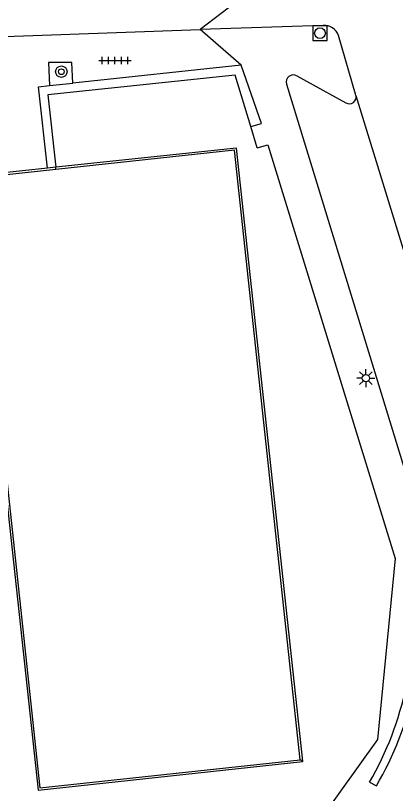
# Model space of a CAD drawing. Extents: x 132998 to 136004, y 396998 to 398512.
# Drawn here: x 134172.3 to 134198.7, y 397309.5 to 397363.6 of the extents above; entities that cross this region are included whole.
import ezdxf

# ---------------------------------------------------------------- set-up
doc = ezdxf.new("R2010")
doc.units = 0
for name, color, linetype in [('gg-afsc-hekwerk', 7, 'Continuous'), ('gg-bbg-hoofdgebouw', 7, 'Continuous'), ('gg-knt-verharding', 7, 'Continuous'), ('gg-knt-verharding nz', 7, 'Continuous'), ('gt-grn-vlakafsluiter', 7, 'Continuous'), ('gt-grn-weggrens', 7, 'Continuous'), ('gt-symb-boom', 7, 'Continuous'), ('gt-symb-lichtmast', 7, 'Continuous'), ('gt-symb-rioolschacht', 7, 'Continuous'), ('gt-symb-tegel verharding', 7, 'Continuous')]:
    doc.layers.add(name, color=color, linetype=linetype)

# ---------------------------------------------------------------- blocks, each defined once
blk = doc.blocks.new('gt0-TEG1')
at = {"layer": 'gt-symb-tegel verharding'}
for p, q in [((-1.125, 0), (1.125, 0)), ((-0.9, -0.25), (-0.9, 0.25)), ((-0.45, -0.25), (-0.45, 0.25)), ((0, -0.25), (0, 0.25)), ((0.45, -0.25), (0.45, 0.25)), ((0.9, -0.25), (0.9, 0.25))]:
    blk.add_line(p, q, dxfattribs=at)
blk = doc.blocks.new('gt0-RS')
at = {"layer": 'gt-symb-rioolschacht'}
blk.add_lwpolyline([(-0.5, -0.5), (0.5, -0.5), (0.5, 0.5), (-0.5, 0.5)], close=True, dxfattribs=at)
blk.add_circle((0, 0), 0.375, dxfattribs=at)
blk = doc.blocks.new('gt0-BOOM')
at = {"layer": 'gt-symb-boom'}
for radius in [0.4, 0.2]:
    blk.add_circle((0, 0), radius, dxfattribs=at)
blk = doc.blocks.new('gt0-LMAST')
at = {"layer": 'gt-symb-lichtmast'}
for p, q in [((-0.005, 0.246), (-0.005, 0.621)), ((-0.182, 0.173), (-0.447, 0.438)), ((0.172, 0.173), (0.437, 0.438)), ((-0.255, -0.004), (-0.63, -0.004)), ((-0.182, -0.181), (-0.447, -0.446)), ((-0.005, -0.254), (-0.005, -0.629)), ((0.437, -0.446), (0.172, -0.181)), ((0.245, -0.004), (0.62, -0.004))]:
    blk.add_line(p, q, dxfattribs=at)
blk.add_circle((-0.005, -0.004), 0.25, dxfattribs=at)

msp = doc.modelspace()

# ---------------------------------------------------------------- linework, layer by layer
at = {"layer": 'gg-afsc-hekwerk'}
for p, q in [((134189.098, 397354.407), (134188.647, 397355.88)), ((134175.097, 397352.895), (134175.08, 397353.053))]:
    msp.add_line(p, q, dxfattribs=at)
msp.add_lwpolyline([(134188.647, 397355.88), (134187.552, 397359.455), (134174.537, 397358.074), (134175.08, 397353.053)], dxfattribs=at)
at = {"layer": 'gg-bbg-hoofdgebouw'}
msp.add_line((134175.097, 397352.895), (134169.128, 397352.251), dxfattribs=at)
for points in [[(134192.073, 397311.869), (134187.502, 397354.234), (134175.097, 397352.895)], [(134116.033, 397328.657), (134115.856, 397330.313), (134171.138, 397336.277), (134173.988, 397309.924), (134192.073, 397311.869)]]:
    msp.add_lwpolyline(points, dxfattribs=at)
at = {"layer": 'gg-knt-verharding'}
for p, q in [((134193.684, 397362.907), (134185.134, 397362.614)), ((134187.97, 397360.152), (134176.279, 397358.897)), ((134191.855, 397359.401), (134195.256, 397357.516)), ((134174.639, 397358.721), (134176.279, 397358.897)), ((134174.508, 397352.993), (134169.724, 397352.479)), ((134175.08, 397353.053), (134174.508, 397352.993))]:
    msp.add_line(p, q, dxfattribs=at)
for points in [[(134096.702, 397346.451), (134137.956, 397355.816), (134162.04, 397361.259), (134164.009, 397361.617), (134165.997, 397361.891), (134166.992, 397361.968), (134185.134, 397362.614)], [(134195.958, 397358.042), (134195.933, 397358.123), (134194.736, 397362.207)], [(134176.279, 397358.897), (134176.21, 397360.335), (134174.582, 397360.316), (134174.639, 397358.721)], [(134188.647, 397355.88), (134189.384, 397356.094), (134187.97, 397360.152)], [(134174.508, 397352.993), (134173.888, 397358.64), (134174.639, 397358.721)], [(134191.119, 397358.832), (134202.98, 397320.181), (134201.882, 397307.031)], [(134189.098, 397354.407), (134189.84, 397354.614), (134198.685, 397325.872), (134197.442, 397313.285), (134189.972, 397302.834)], [(134192.254, 397311.79), (134187.641, 397354.374), (134175.08, 397353.053)], [(134133.298, 397332.024), (134170.994, 397336.099), (134173.855, 397309.774), (134192.257, 397311.763), (134192.254, 397311.79)]]:
    msp.add_lwpolyline(points, dxfattribs=at)
for centre, radius, start, end in [((134193.745, 397361.858), 1.051, 19.415, 93.3055), ((134191.606, 397358.963), 0.504, 60.3299, 195.0852), ((134195.485, 397357.942), 0.484, 241.7359, 11.9517)]:
    msp.add_arc(centre, radius, start, end, dxfattribs=at)
at = {"layer": 'gg-knt-verharding nz'}
msp.add_line((134196.9, 397310.32), (134197.373, 397310.061), dxfattribs=at)
msp.add_lwpolyline([(134195.958, 397358.042), (134207.454, 397320.641), (134205.784, 397302.067)], dxfattribs=at)
for centre, radius, start, end in [((134177.249, 397321.683), 22.7, 329.9619, 348.0403), ((134177.854, 397321.56), 22.654, 329.4957, 347.9943)]:
    msp.add_arc(centre, radius, start, end, dxfattribs=at)
at = {"layer": 'gt-grn-vlakafsluiter'}
msp.add_line((134192.254, 397311.79), (134192.073, 397311.869), dxfattribs=at)
at = {"layer": 'gt-grn-weggrens'}
for p in [(134192.897, 397368.611), (134187.97, 397360.152)]:
    msp.add_line(p, (134185.134, 397362.614), dxfattribs=at)

# ---------------------------------------------------------------- block references
at = {"layer": 'gt-symb-boom'}
msp.add_blockref('gt0-BOOM', (134175.474, 397359.689), dxfattribs=at)
at = {"layer": 'gt-symb-lichtmast'}
msp.add_blockref('gt0-LMAST', (134196.651, 397338.398), dxfattribs=at)
at = {"layer": 'gt-symb-rioolschacht'}
msp.add_blockref('gt0-RS', (134193.455, 397362.366), dxfattribs=at)
at = {"layer": 'gt-symb-tegel verharding'}
msp.add_blockref('gt0-TEG1', (134179.203, 397360.463), dxfattribs=at)

doc.saveas('drawing.dxf')
